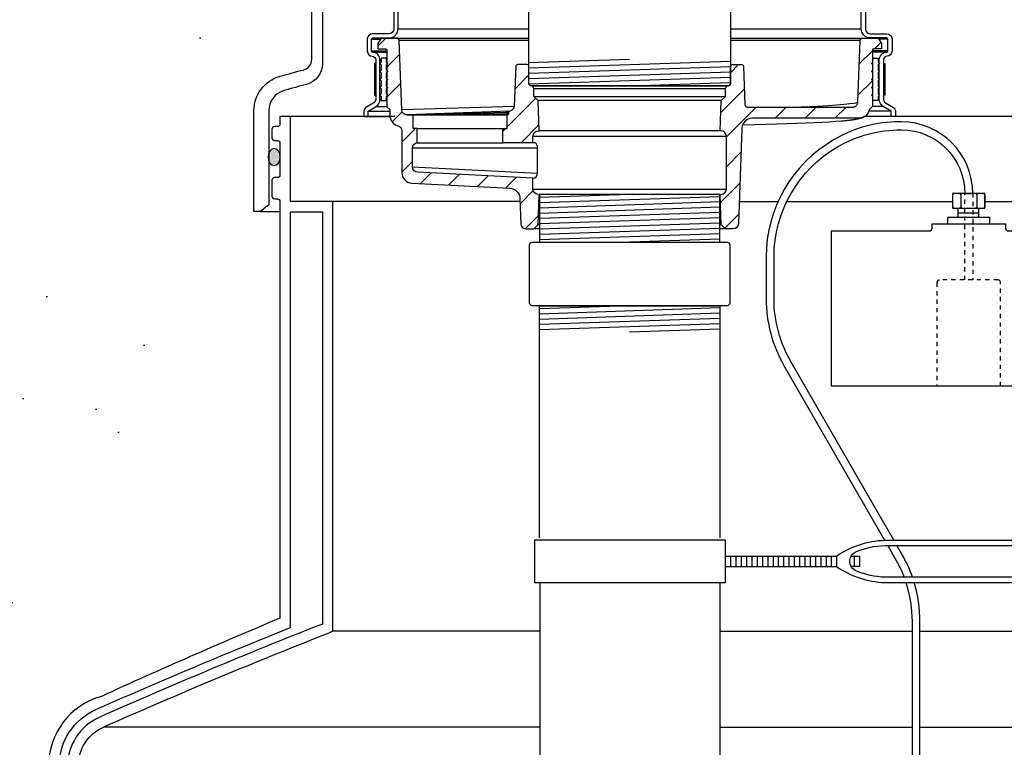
# Model space of a CAD drawing. Extents: x -285 to 5863, y 308 to 3178.
# Tile 537 of 622: x 5147 to 5170, y 954 to 971. Entities that reach past the tile are written whole.
import ezdxf

# ---------------------------------------------------------------- set-up
doc = ezdxf.new("R2010")
doc.units = 0
doc.header["$MEASUREMENT"] = 0
doc.header["$PDSIZE"] = 1
doc.linetypes.add('HIDDEN5', pattern=[0.05, 0.025, -0.025])
doc.layers.get('DEFPOINTS').update_dxf_attribs({"linetype": 'CONTINUOUS'})
for name, color, linetype in [('DIM', 3, 'CONTINUOUS'), ('FRP-SUMP', 2, 'CONTINUOUS'), ('GALV-4-PIPE', 4, 'CONTINUOUS'), ('MULTI-PORT-SPILL-BUCKET', 1, 'CONTINUOUS'), ('MULTI-PORT-SPILL-BUCKET-HATCH', 7, 'CONTINUOUS'), ('MULTI-PORT-SPILL-BUCKET-SHROUD', 1, 'CONTINUOUS'), ('PEAGRAVEL-HATCH', 3, 'CONTINUOUS'), ('PROBE', 2, 'CONTINUOUS'), ('THREADED-ADAPTOR', 4, 'CONTINUOUS')]:
    doc.layers.add(name, color=color, linetype=linetype)
doc.styles.add('SIMPLEX', font='simplex')
doc.dimstyles.new('DIM64', dxfattribs={"dimscale": 64, "dimtxt": 0.09375, "dimasz": 0.09375, "dimexe": 0.0625, "dimexo": 0.0625, "dimgap": 0.046875, "dimtad": 1, "dimdec": 4, "dimzin": 3, "dimdsep": 46, "dimlunit": 4, "dimtxsty": 'SIMPLEX', "dimcen": 0, "dimclrd": 256, "dimclre": 256, "dimclrt": 256, "dimadec": 0, "dimazin": 0, "dimtfac": 1, "dimtdec": 4, "dimtmove": 0, "dimatfit": 3, "dimfxl": 1, "dimfrac": 2, "dimtolj": 1, "dimtzin": 0, "dimarcsym": 0})
pattern_1 = [(45, (-2676.4774, -220.5046), (-0.35355339, 0.35355339), [])]

# ---------------------------------------------------------------- blocks, each defined once
blk = doc.blocks.new('*D53')
at = {"layer": 'DEFPOINTS', "color": 0, "transparency": 16777216}
for p in [(5440.235, 978.296), (4823.479, 978.015), (4823.479, 700.523)]:
    blk.add_point(p, dxfattribs=at)
at = {"layer": 'DIM', "lineweight": -2, "transparency": 16777216}
for p, q in [((5440.235, 974.296), (5440.235, 696.523)), ((4823.479, 974.015), (4823.479, 696.523)), ((5434.235, 700.523), (4829.479, 700.523))]:
    blk.add_line(p, q, dxfattribs=at)
at = {"layer": 'DIM', "transparency": 16777216}
for points in [[(4829.479, 701.523), (4829.479, 699.523), (4823.479, 700.523)], [(5434.235, 701.523), (5434.235, 699.523), (5440.235, 700.523)]]:
    blk.add_solid(points, dxfattribs=at)
at = {"layer": 'DIM', "transparency": 16777216, "insert": (5131.857, 708.095), "char_height": 6, "attachment_point": 5, "style": 'SIMPLEX'}
blk.add_mtext('\\A1;51\'-4 3/4" (F.V. TANK SLAB)', dxfattribs=at)

msp = doc.modelspace()

# ---------------------------------------------------------------- hatches: boundary and pattern name
at = {"layer": 'FRP-SUMP'}
h = msp.add_hatch(color=256, dxfattribs=at)
edge = h.paths.add_edge_path()
edge.add_ellipse((5153.09864, 967.75721), major_axis=(0, 0.2), ratio=0.72085956, start_angle=-71.031832, end_angle=77.321789, ccw=False)
edge.add_line((5153.23499, 967.82221), (5153.23499, 967.6922))
edge.add_ellipse((5153.09864, 967.75721), major_axis=(0, 0.2), ratio=0.72085956, start_angle=102.678211, end_angle=251.031832, ccw=False)
edge.add_line((5152.95799, 967.71331), (5152.95799, 967.8011))
at = {"layer": 'MULTI-PORT-SPILL-BUCKET-HATCH', "linetype": 'Continuous'}
h = msp.add_hatch(dxfattribs=at)
h.set_pattern_fill('LINE', color=256, scale=4, angle=45, style=0)
h.set_pattern_definition(pattern_1)
edge = h.paths.add_edge_path()
edge.add_arc((5159.32874, 967.00036), 0.125, 180, 270, ccw=False)
edge.add_line((5159.20374, 967.00036), (5159.20374, 967.25959))
edge.add_line((5159.20374, 967.25959), (5156.47889, 967.40025))
edge.add_arc((5156.48533, 967.52508), 0.125, 180, 267.044976, ccw=False)
edge.add_line((5156.36033, 967.52508), (5156.36033, 967.96879))
edge.add_arc((5156.48533, 967.96879), 0.125, 94.525391, 180, ccw=False)
edge.add_line((5156.47547, 968.0934), (5156.47538, 968.43256))
edge.add_line((5156.47538, 968.43256), (5156.37418, 968.43256))
edge.add_line((5156.37418, 968.43256), (5156.37418, 968.74577))
edge.add_line((5156.37418, 968.74577), (5156.23569, 968.74577))
edge.add_line((5156.23569, 968.74577), (5156.23569, 968.7511))
edge.add_line((5156.23569, 968.7511), (5156.23569, 968.75216))
edge.add_line((5156.23569, 968.75216), (5156.20266, 968.75536))
edge.add_line((5156.20266, 968.75536), (5156.17283, 968.76708))
edge.add_line((5156.17283, 968.76708), (5156.1462, 968.78519))
edge.add_line((5156.1462, 968.78519), (5156.12596, 968.81075))
edge.add_line((5156.12596, 968.81075), (5156.11211, 968.84058))
edge.add_line((5156.11211, 968.84058), (5156.10678, 968.87254))
edge.add_line((5156.10678, 968.87254), (5156.05034, 970.50181))
edge.add_arc((5155.98767, 970.49943), 0.06272, 2.173434, 90.189466)
edge.add_line((5155.98747, 970.56215), (5155.61993, 970.56215))
edge.add_line((5155.61993, 970.56215), (5155.54749, 970.4375))
edge.add_line((5155.54749, 970.4375), (5155.54749, 970.31286))
edge.add_line((5155.54749, 970.31286), (5155.72717, 970.31286))
edge.add_arc((5155.72682, 970.28126), 0.03161, -0.643124, 89.356876, ccw=False)
edge.add_line((5155.75842, 970.2809), (5155.75842, 968.94498))
edge.add_line((5155.75842, 968.94498), (5155.82873, 968.87467))
edge.add_line((5155.82873, 968.87467), (5155.82873, 968.73618))
edge.add_arc((5156.07802, 968.73618), 0.24929, 180, 255.438151)
edge.add_arc((5155.98531, 968.3739), 0.12467, -0.457939, 76.061689, ccw=False)
edge.add_line((5156.10998, 968.37291), (5156.10998, 967.39321))
edge.add_arc((5156.35998, 967.39321), 0.25, 180, 266.995515)
edge.add_line((5156.34688, 967.14356), (5158.66066, 967.02212))
edge.add_arc((5158.64755, 966.77246), 0.25, 1.999992, 86.995515, ccw=False)
edge.add_line((5158.8974, 966.78118), (5158.91827, 966.18349))
edge.add_arc((5159.0432, 966.18785), 0.125, 182, 270)
edge.add_line((5159.0432, 966.06285), (5159.22404, 966.06285))
edge.add_line((5159.22404, 966.06285), (5159.32689, 966.16572))
edge.add_line((5159.32689, 966.16572), (5159.34899, 966.87536))
h = msp.add_hatch(dxfattribs=at)
h.set_pattern_fill('LINE', color=256, scale=4, angle=45, style=0)
h.set_pattern_definition([(45, (-2812.27993, -192.00985), (-0.35355339, 0.35355339), [])])
edge = h.paths.add_edge_path()
edge.add_line((5167.21149, 968.94556), (5167.14124, 968.87536))
edge.add_line((5167.14124, 968.87536), (5167.11015, 968.796))
edge.add_line((5167.11015, 968.796), (5167.0543, 968.7317))
edge.add_line((5167.0543, 968.7317), (5166.98017, 968.6899))
edge.add_line((5166.98017, 968.6899), (5166.89626, 968.67538))
edge.add_line((5166.89626, 968.67538), (5164.38013, 968.67538))
edge.add_line((5164.38013, 968.67538), (5164.31658, 968.66703))
edge.add_line((5164.31658, 968.66703), (5164.25748, 968.64304))
edge.add_line((5164.25748, 968.64304), (5164.20638, 968.60509))
edge.add_line((5164.20638, 968.60509), (5164.16676, 968.55534))
edge.add_line((5164.16676, 968.55534), (5164.14082, 968.49715))
edge.add_line((5164.14082, 968.49715), (5164.13029, 968.43396))
edge.add_line((5164.13029, 968.43396), (5164.0517, 966.18349))
edge.add_arc((5163.92678, 966.18785), 0.125, 270, 358, ccw=False)
edge.add_line((5163.92678, 966.06285), (5163.74594, 966.06285))
edge.add_line((5163.74594, 966.06285), (5163.64308, 966.16572))
edge.add_line((5163.64308, 966.16572), (5163.62099, 966.87536))
edge.add_line((5163.62099, 966.87536), (5163.64124, 966.87536))
edge.add_arc((5163.64124, 967.00036), 0.125, 270, 360)
edge.add_line((5163.76624, 967.00036), (5163.76624, 968.25036))
edge.add_arc((5163.64124, 968.25036), 0.125, 0, 90)
edge.add_line((5163.64124, 968.37536), (5163.62099, 968.37536))
edge.add_line((5163.62099, 968.37536), (5163.64318, 969.08826))
edge.add_line((5163.64318, 969.08826), (5163.74279, 969.18786))
edge.add_line((5163.74279, 969.18786), (5163.74279, 969.37536))
edge.add_line((5163.74279, 969.37536), (5163.77887, 969.43786))
edge.add_line((5163.77887, 969.43786), (5163.80999, 969.43786))
edge.add_arc((5163.80999, 969.48786), 0.05, 269.996427, 360.000659)
edge.add_line((5163.85999, 969.48786), (5163.85999, 969.88786))
edge.add_arc((5163.90998, 969.88786), 0.05, 89.996427, 180.000659, ccw=False)
edge.add_line((5163.90999, 969.93786), (5164.1242, 969.93786))
edge.add_arc((5164.12421, 969.88786), 0.05, 1.99832, 90.004096, ccw=False)
edge.add_line((5164.17417, 969.88961), (5164.20547, 968.99342))
edge.add_line((5164.20547, 968.99342), (5164.20593, 968.98783))
edge.add_line((5164.20593, 968.98783), (5164.2069, 968.9823))
edge.add_line((5164.2069, 968.9823), (5164.20996, 968.97266))
edge.add_line((5164.20996, 968.97266), (5164.21457, 968.96366))
edge.add_line((5164.21457, 968.96366), (5164.22064, 968.95558))
edge.add_line((5164.22064, 968.95558), (5164.22797, 968.94862))
edge.add_line((5164.22797, 968.94862), (5164.23637, 968.943))
edge.add_line((5164.23637, 968.943), (5164.24558, 968.93886))
edge.add_line((5164.24558, 968.93886), (5164.25537, 968.93633))
edge.add_line((5164.25537, 968.93633), (5164.26543, 968.93548))
edge.add_line((5164.26543, 968.93548), (5166.74494, 968.93548))
edge.add_line((5166.74494, 968.93548), (5166.75654, 968.93602))
edge.add_line((5166.75654, 968.93602), (5166.76804, 968.93763))
edge.add_line((5166.76804, 968.93763), (5166.78834, 968.94327))
edge.add_line((5166.78834, 968.94327), (5166.80741, 968.95221))
edge.add_line((5166.80741, 968.95221), (5166.8247, 968.96426))
edge.add_line((5166.8247, 968.96426), (5166.83974, 968.97903))
edge.add_line((5166.83974, 968.97903), (5166.85207, 968.99613))
edge.add_line((5166.85207, 968.99613), (5166.86138, 969.01504))
edge.add_line((5166.86138, 969.01504), (5166.86735, 969.03526))
edge.add_line((5166.86735, 969.03526), (5166.86987, 969.05619))
edge.add_line((5166.86987, 969.05619), (5166.92038, 970.50254))
edge.add_arc((5166.98284, 970.50036), 0.0625, 90, 178, ccw=False)
edge.add_line((5166.98284, 970.56286), (5167.35032, 970.56286))
edge.add_line((5167.35032, 970.56286), (5167.42249, 970.43786))
edge.add_line((5167.42249, 970.43786), (5167.42249, 970.31286))
edge.add_line((5167.42249, 970.31286), (5167.24274, 970.31286))
edge.add_arc((5167.24274, 970.28161), 0.03125, 90, 180)
edge.add_line((5167.21149, 970.28161), (5167.21149, 968.94556))
h = msp.add_hatch(dxfattribs=at)
h.set_pattern_fill('LINE', color=256, scale=4, angle=45, style=0)
h.set_pattern_definition(pattern_1)
h.paths.add_polyline_path([(5159.32679, 969.08826), (5159.22719, 969.18786), (5159.22719, 969.37536), (5159.1911, 969.43786), (5159.15999, 969.43786, -0.4142352), (5159.10999, 969.48786), (5159.10999, 969.88786, 0.4142352), (5159.05999, 969.93786), (5158.84577, 969.93786, 0.40405554), (5158.7958, 969.88961), (5158.76375, 968.9717, -0.37830961), (5158.64691, 968.83703, 0.30262283), (5158.62769, 968.80819), (5158.62769, 968.77595, -0.41421356), (5158.59644, 968.7447), (5158.59644, 968.43256), (5158.49524, 968.43256), (5158.49516, 968.0934), (5159.20374, 968.09379), (5159.20374, 968.25036, -0.41421356), (5159.32874, 968.37536), (5159.34899, 968.37536)])
at = {"layer": 'PEAGRAVEL-HATCH'}
h = msp.add_hatch(dxfattribs=at)
h.set_pattern_fill('AR-SAND', color=256, scale=7.5, style=0)
h.set_pattern_definition([(37.5, (5127.533, 961.794), (-0.4725, 14.451), [0, -11.4, 0, -12.75, 0, -12.1875]), (7.5, (5127.533, 961.794), (13.273, 21.166), [0, -6.15, 0, -10.275, 0, -3.9375]), (327.5, (5118.308, 961.794), (23.356, 0.0424), [0, -3.75, 0, -13.5, 0, -17.625]), (317.5, (5118.308, 961.794), (22.546, 6.583), [0, -1.875, 0, -8.85, 0, -10.125])])
h.paths.add_polyline_path([(5127.53329, 977.91283), (5148.88499, 977.91283), (5148.88499, 961.79407), (5127.53329, 961.79407)])
h = msp.add_hatch(dxfattribs=at)
h.set_pattern_fill('AR-SAND', color=256, scale=7.5, style=0)
h.set_pattern_definition([(37.5, (5148.885, 961.794), (-0.472, 14.451), [0, -11.4, 0, -12.75, 0, -12.1875]), (7.5, (5148.885, 961.794), (13.273, 21.166), [0, -6.15, 0, -10.275, 0, -3.9375]), (327.5, (5139.66, 961.794), (23.356, 0.0424), [0, -3.75, 0, -13.5, 0, -17.625]), (317.5, (5139.66, 961.794), (22.546, 6.583), [0, -1.875, 0, -8.85, 0, -10.125])])
h.paths.add_polyline_path([(5153.67374, 973.02355), (5153.70374, 973.20603, 0.0672126), (5153.68583, 973.33865), (5153.52934, 973.90753, -0.29327684), (5153.5896, 974.10089), (5154.22006, 974.62992, 0.20935884), (5154.28683, 974.76471), (5148.95969, 974.76471), (5148.88499, 974.76471), (5148.88499, 961.79407), (5153.23325, 961.79407), (5153.2349, 966.47039), (5152.61959, 966.47039), (5152.61972, 966.63109), (5152.61972, 968.84474, -0.3360158), (5153.2396, 969.663, -0.00313047), (5153.79965, 969.81672, 0.33950342), (5153.98499, 970.05822), (5153.98499, 972.27355), (5153.79749, 972.27355), (5153.70374, 972.27355), (5153.70374, 972.39855), (5153.67374, 972.39855)])
h = msp.add_hatch(dxfattribs=at)
h.set_pattern_fill('AR-SAND', color=256, scale=7.5, style=0)
h.set_pattern_definition([(37.5, (5151.337, 970.554), (-0.472, 14.451), [0, -11.4, 0, -12.75, 0, -12.1875]), (7.5, (5151.337, 970.554), (13.273, 21.166), [0, -6.15, 0, -10.275, 0, -3.9375]), (327.5, (5142.112, 970.554), (23.356, 0.042), [0, -3.75, 0, -13.5, 0, -17.625]), (317.5, (5142.112, 970.554), (22.546, 6.583), [0, -1.875, 0, -8.85, 0, -10.125])])
h.paths.add_polyline_path([(5153.98499, 972.27355), (5153.79749, 972.27355), (5153.70374, 972.27355), (5153.70374, 972.39855), (5153.67374, 972.39855), (5153.67374, 973.02355), (5153.70374, 973.20603, 0.0672126), (5153.68583, 973.33865), (5153.52934, 973.90753, -0.29327684), (5153.5896, 974.10089), (5154.22006, 974.62992, 0.20935884), (5154.28683, 974.76471), (5148.95969, 974.76471), (5148.88499, 974.76471), (5148.88499, 961.79407), (5153.23325, 961.79407), (5153.2349, 966.47039), (5152.61959, 966.47039), (5152.61972, 966.63109), (5152.61972, 968.84474, -0.3360158), (5153.2396, 969.663, -0.00313047), (5153.79965, 969.81672, 0.33950342), (5153.98499, 970.05822)])
h = msp.add_hatch(dxfattribs=at)
h.set_pattern_fill('AR-SAND', color=256, scale=7.5, style=0)
h.set_pattern_definition([(37.5, (5127.533, 935.266), (-0.4725, 14.451), [0, -11.4, 0, -12.75, 0, -12.1875]), (7.5, (5127.533, 935.266), (13.273, 21.166), [0, -6.15, 0, -10.275, 0, -3.9375]), (327.5, (5118.308, 935.266), (23.356, 0.0424), [0, -3.75, 0, -13.5, 0, -17.625]), (317.5, (5118.308, 935.266), (22.546, 6.583), [0, -1.875, 0, -8.85, 0, -10.125])])
h.paths.add_polyline_path([(5153.23152, 956.87655), (5153.23325, 961.79407), (5127.53329, 961.79407), (5127.53329, 935.26576), (5145.53223, 935.26576), (5145.53223, 935.66295), (5145.66835, 935.66295), (5145.66835, 935.86441), (5145.71884, 935.86441, 0.35187469), (5145.73334, 935.87606, 1.2395574), (5145.66835, 935.83258, 0.55331901), (5145.73678, 935.75995, -0.12410592), (5145.73334, 935.87606, -0.35188118), (5145.71884, 935.86441), (5145.73107, 935.86441, -0.82397142), (5146.19736, 935.87606, 0.3518816), (5146.21186, 935.86441), (5146.26235, 935.86441), (5146.26235, 935.66208), (5146.78537, 935.69865), (5146.78537, 936.11154), (5146.90912, 936.11154), (5146.90912, 937.00873), (5147.52787, 937.00873), (5147.52787, 942.02093, 0.41421356), (5147.77787, 942.27093), (5147.77787, 943.80734), (5147.64441, 943.80734, -0.41421356), (5147.39441, 944.05734), (5147.39441, 944.45569), (5146.65788, 945.77093), (5146.89441, 945.77093), (5147.77787, 945.77093), (5147.77787, 953.39639, -0.33671624), (5149.02176, 955.03406, -0.00822165)])

# ---------------------------------------------------------------- linework, layer by layer
at = {"layer": 'FRP-SUMP', "color": 7, "linetype": 'Continuous'}
for p, q in [((5155.94207, 968.71159), (5153.48499, 968.71159)), ((5171.94207, 968.71159), (5167.14003, 968.71159)), ((5158.89983, 966.71159), (5154.48499, 966.71159)), ((5164.07014, 966.71159), (5164.98619, 966.71159)), ((5165.19325, 966.71159), (5169.10477, 966.71159)), ((5169.8652, 966.71159), (5174.89983, 966.71159)), ((5159.35999, 956.57108), (5154.48499, 956.57108)), ((5163.60999, 956.57108), (5168.1461, 956.57108)), ((5168.3336, 956.57108), (5175.35999, 956.57108)), ((5159.3671, 954.3107), (5149.07286, 954.3107)), ((5163.60999, 954.3107), (5168.1461, 954.3107)), ((5168.3336, 954.3107), (5175.35287, 954.3107))]:
    msp.add_line(p, q, dxfattribs=at)
at = {"layer": 'FRP-SUMP', "color": 7}
msp.add_line((5152.7782, 966.47039), (5153.2349, 966.47023), dxfattribs=at)
at = {"layer": 'FRP-SUMP'}
msp.add_lwpolyline([(5153.33461, 969.32614, 0.33616492), (5152.96972, 968.84474), (5152.96972, 966.63109), (5152.7782, 966.47039), (5152.61959, 966.47039), (5152.61972, 966.63109), (5152.61972, 968.84474, -0.33616492), (5153.24004, 969.66312, -0.00312802), (5153.79965, 969.81672, 0.33950342), (5153.98499, 970.05822), (5153.98499, 973.34109), (5154.23472, 973.34109), (5154.23472, 969.95415, -0.33985649), (5153.86343, 969.471, 0.00350371)], format="xyb", close=True, dxfattribs=at)
for points in [[(5148.47787, 953.39639, -0.29672907), (5149.07286, 954.3107, -0.01067744), (5154.48499, 956.57108), (5154.48499, 966.71159), (5153.48499, 966.71159), (5153.48499, 968.71159), (5153.23499, 968.71159), (5153.23499, 968.53471, -0.41421356), (5153.17499, 968.47471), (5153.10499, 968.47471, 0.41421356), (5153.04499, 968.41471), (5153.04499, 968.20909, 0.41421356), (5153.10749, 968.14659), (5153.16999, 968.14659, -0.38676832), (5153.23499, 968.08409), (5153.23499, 967.33409, -0.38676832), (5153.16999, 967.27159), (5153.10749, 967.27159, 0.41421356), (5153.04499, 967.20909), (5153.04499, 966.83409, 0.41421356), (5153.10749, 966.77159), (5153.17499, 966.77159, -0.41421356), (5153.23499, 966.71159), (5153.23152, 956.87655, 0.00822165), (5149.02176, 955.03406, 0.33671624), (5147.77787, 953.39639)], [(5148.02787, 953.39639, -0.29672907), (5148.89061, 954.72214, -0.0090466), (5153.48499, 956.65861), (5153.48499, 966.46159), (5154.23499, 966.46159), (5154.23499, 956.74136, 0.01036772), (5148.97161, 954.53928, 0.29672907), (5148.22787, 953.39639)]]:
    msp.add_lwpolyline(points, format="xyb", dxfattribs=at)
at = {"layer": 'FRP-SUMP', "linetype": 'Continuous'}
msp.add_lwpolyline([(5168.60999, 966.17671), (5168.60999, 966.06945, -0.41421356), (5168.54749, 966.00695), (5166.23518, 966.00695), (5166.23518, 962.35695), (5172.73479, 962.35695), (5172.73479, 966.00695), (5170.42249, 966.00695, -0.41421356), (5170.35999, 966.06945), (5170.35999, 966.17671)], format="xyb", close=True, dxfattribs=at)
at = {"layer": 'FRP-SUMP', "extrusion": (0, 0, -1)}
msp.add_ellipse((5153.09864, 967.75721), major_axis=(0, 0.2), ratio=0.72085956, dxfattribs=at)
at = {"layer": 'GALV-4-PIPE', "color": 7}
for p, q in [((5159.10999, 969.98322), (5161.48499, 970.06321)), ((5159.10999, 969.85815), (5163.85999, 970.01814)), ((5159.10999, 969.73308), (5163.85999, 969.89307)), ((5159.10999, 969.608), (5163.85999, 969.768)), ((5159.10999, 969.48293), (5163.85999, 969.64293)), ((5161.48499, 969.43786), (5163.85999, 969.51786)), ((5161.48499, 964.24972), (5159.35999, 964.17815)), ((5163.60999, 964.19623), (5159.35999, 964.05307)), ((5163.60999, 964.07116), (5159.35999, 963.928)), ((5163.60999, 963.94609), (5159.35999, 963.80293)), ((5163.60999, 963.82102), (5159.35999, 963.67786)), ((5163.60999, 963.69594), (5161.48499, 963.62437)), ((5163.86718, 958.34468), (5163.86718, 958.09468)), ((5163.99218, 958.34468), (5163.99218, 958.09468)), ((5164.11718, 958.34468), (5164.11718, 958.09468)), ((5164.24218, 958.34468), (5164.24218, 958.09468)), ((5164.36718, 958.34468), (5164.36718, 958.09468)), ((5164.49218, 958.34468), (5164.49218, 958.09468)), ((5164.61718, 958.34468), (5164.61718, 958.09468)), ((5164.74218, 958.34468), (5164.74218, 958.09468)), ((5164.86718, 958.34468), (5164.86718, 958.09468)), ((5164.99218, 958.34468), (5164.99218, 958.09468)), ((5165.11718, 958.34468), (5165.11718, 958.09468)), ((5165.24218, 958.34468), (5165.24218, 958.09468)), ((5165.36718, 958.34468), (5165.36718, 958.09468)), ((5165.49218, 958.34468), (5165.49218, 958.09468)), ((5165.61718, 958.34468), (5165.61718, 958.09468)), ((5165.74218, 958.34468), (5165.74218, 958.09468)), ((5165.86718, 958.34468), (5165.86718, 958.09468)), ((5165.99218, 958.34468), (5165.99218, 958.09468)), ((5166.11718, 958.34468), (5166.11718, 958.09468)), ((5166.24218, 958.34468), (5166.24218, 958.09468)), ((5166.78178, 958.34468), (5166.78178, 958.09468))]:
    msp.add_line(p, q, dxfattribs=at)
at = {"layer": 'GALV-4-PIPE', "color": 3}
msp.add_line((5166.36718, 958.34468), (5166.36718, 958.09468), dxfattribs=at)
at = {"layer": 'GALV-4-PIPE', "linetype": 'Continuous'}
msp.add_lwpolyline([(5159.10999, 969.48473), (5159.10999, 971.83511), (5163.85999, 971.83511), (5163.85999, 969.48473, -0.41421356), (5163.81311, 969.43786), (5159.15686, 969.43786, -0.41421356)], format="xyb", close=True, dxfattribs=at)
at = {"layer": 'GALV-4-PIPE'}
for points in [[(5159.35999, 958.77124), (5159.35999, 964.24972), (5163.60999, 964.24972), (5163.60999, 958.77124)], [(5159.3671, 957.71968), (5159.36711, 923.0861), (5163.61711, 923.0861), (5163.6171, 957.71968)]]:
    msp.add_lwpolyline(points, dxfattribs=at)
at = {"layer": 'GALV-4-PIPE', "color": 3}
msp.add_lwpolyline([(5159.24218, 957.71968), (5163.74218, 957.71968), (5163.74218, 958.71968), (5159.24218, 958.71968)], close=True, dxfattribs=at)
for points in [[(5163.74218, 958.34468), (5166.36718, 958.34468, -0.13883235), (5167.49881, 958.71968), (5171.48555, 958.71968, -0.13883235), (5172.61718, 958.34468), (5175.24218, 958.34468)], [(5163.74218, 958.09468), (5166.36718, 958.09468, 0.13883235), (5167.49881, 957.71968), (5171.48555, 957.71968, 0.13883235), (5172.61718, 958.09468), (5175.24218, 958.09468)]]:
    msp.add_lwpolyline(points, format="xyb", dxfattribs=at)
msp.add_lwpolyline([(5166.83634, 957.9872, -0.67981468), (5166.83634, 958.45215, -0.0830122), (5167.50161, 958.59468), (5171.48276, 958.59468, -0.0830122), (5172.14802, 958.45215, -0.67981468), (5172.14802, 957.9872, -0.0830122), (5171.48276, 957.84468), (5167.50161, 957.84468, -0.0830122)], format="xyb", close=True, dxfattribs=at)
msp.add_lwpolyline([(5166.71179, 958.34468), (5166.90678, 958.34468), (5166.90678, 958.09468), (5166.71179, 958.09468)], dxfattribs=at)
at = {"layer": 'MULTI-PORT-SPILL-BUCKET', "color": 7, "linetype": 'Continuous'}
for p, q in [((5155.39311, 970.54004), (5155.60648, 970.54004)), ((5155.40995, 970.56286), (5159.10999, 970.56286)), ((5159.10999, 970.50254), (5156.04959, 970.50254)), ((5163.85999, 970.56286), (5167.56003, 970.56286)), ((5166.92038, 970.50254), (5163.85999, 970.50254)), ((5155.39311, 970.25879), (5155.75849, 970.25879)), ((5155.4194, 970.23374), (5155.75849, 970.23374)), ((5155.74999, 970.08786), (5155.75849, 970.08786)), ((5155.74999, 969.93161), (5155.75849, 969.93161)), ((5155.74999, 969.74411), (5155.75849, 969.74411)), ((5155.74999, 969.55661), (5155.75849, 969.55661)), ((5155.74999, 969.36911), (5155.75849, 969.36911)), ((5159.20215, 969.43786), (5163.77887, 969.43786)), ((5159.22719, 969.37536), (5163.74279, 969.37536)), ((5155.74999, 969.18161), (5155.75849, 969.18161)), ((5159.23806, 969.18786), (5163.74279, 969.18786)), ((5155.74999, 969.08786), (5155.75849, 969.08786)), ((5156.10666, 968.87593), (5158.76331, 968.95957)), ((5163.64318, 969.08826), (5159.32679, 969.08826)), ((5158.65792, 968.83943), (5156.23569, 968.75216)), ((5159.20374, 968.25036), (5163.76624, 968.25036)), ((5163.62099, 968.37536), (5159.34899, 968.37536)), ((5159.30936, 967.96915), (5156.36033, 967.96915)), ((5159.30936, 967.36909), (5156.36039, 967.52132)), ((5159.20374, 967.00036), (5163.76624, 967.00036)), ((5163.62099, 966.87536), (5159.34899, 966.87536)), ((5159.32689, 966.16572), (5159.35999, 966.16572)), ((5163.60999, 966.16572), (5163.64308, 966.16572)), ((5159.35999, 966.06285), (5159.22404, 966.06285)), ((5163.74594, 966.06285), (5163.60999, 966.06285))]:
    msp.add_line(p, q, dxfattribs=at)
at = {"layer": 'MULTI-PORT-SPILL-BUCKET', "color": 2, "linetype": 'Continuous'}
for p, q in [((5167.21999, 969.36911), (5167.21149, 969.36911)), ((5167.21999, 969.18161), (5167.21149, 969.18161)), ((5167.14124, 968.87536), (5167.14129, 968.87536))]:
    msp.add_line(p, q, dxfattribs=at)
at = {"layer": 'MULTI-PORT-SPILL-BUCKET', "linetype": 'Continuous'}
for p, q in [((5156.47538, 968.43256), (5158.49524, 968.43256)), ((5156.47547, 968.0934), (5158.49516, 968.09291))]:
    msp.add_line(p, q, dxfattribs=at)
for points in [[(5159.32874, 966.87536, -0.41421356), (5159.20374, 967.00036), (5159.20374, 967.25959), (5156.47889, 967.40025, -0.39918704), (5156.36033, 967.52508), (5156.36033, 967.96879, -0.3912647), (5156.47547, 968.0934), (5156.47538, 968.43256), (5156.37418, 968.43256), (5156.37418, 968.74577), (5156.23569, 968.74577), (5156.23569, 968.7511), (5156.23569, 968.75216), (5156.20266, 968.75536), (5156.17283, 968.76708), (5156.1462, 968.78519), (5156.12596, 968.81075), (5156.11211, 968.84058), (5156.10678, 968.87254), (5156.05034, 970.50181, 0.4041076), (5155.98747, 970.56215), (5155.61993, 970.56215), (5155.54749, 970.4375), (5155.54749, 970.31286), (5155.72717, 970.31286, -0.41421356), (5155.75842, 970.2809), (5155.75842, 968.94498), (5155.82873, 968.87467), (5155.82873, 968.73618, 0.34158774), (5156.01534, 968.4949, -0.34686572), (5156.10998, 968.37291), (5156.10998, 967.39321, 0.39893686), (5156.34688, 967.14356), (5158.66066, 967.02212, -0.38885624), (5158.8974, 966.78118), (5158.91827, 966.18349, 0.40402623), (5159.0432, 966.06285), (5159.22404, 966.06285), (5159.32689, 966.16572), (5159.34899, 966.87536)], [(5167.21149, 968.94556), (5167.14124, 968.87536), (5167.11015, 968.796), (5167.0543, 968.7317), (5166.98017, 968.6899), (5166.89626, 968.67538), (5164.38013, 968.67538), (5164.31658, 968.66703), (5164.25748, 968.64304), (5164.20638, 968.60509), (5164.16676, 968.55534), (5164.14082, 968.49715), (5164.13029, 968.43396), (5164.0517, 966.18349, -0.40402623), (5163.92678, 966.06285), (5163.74594, 966.06285), (5163.64308, 966.16572), (5163.62099, 966.87536), (5163.64124, 966.87536, 0.41421356), (5163.76624, 967.00036), (5163.76624, 968.25036, 0.41421356), (5163.64124, 968.37536), (5163.62099, 968.37536), (5163.64318, 969.08826), (5163.74279, 969.18786), (5163.74279, 969.37536), (5163.77887, 969.43786), (5163.80999, 969.43786, 0.4142352), (5163.85999, 969.48786), (5163.85999, 969.88786, -0.4142352), (5163.90999, 969.93786), (5164.1242, 969.93786, -0.40405554), (5164.17417, 969.88961), (5164.20547, 968.99342), (5164.20593, 968.98783), (5164.2069, 968.9823), (5164.20996, 968.97266), (5164.21457, 968.96366), (5164.22064, 968.95558), (5164.22797, 968.94862), (5164.23637, 968.943), (5164.24558, 968.93886), (5164.25537, 968.93633), (5164.26543, 968.93548), (5166.74494, 968.93548), (5166.75654, 968.93602), (5166.76804, 968.93763), (5166.78834, 968.94327), (5166.80741, 968.95221), (5166.8247, 968.96426), (5166.83974, 968.97903), (5166.85207, 968.99613), (5166.86138, 969.01504), (5166.86735, 969.03526), (5166.86987, 969.05619), (5166.92038, 970.50254, -0.40402623), (5166.98284, 970.56286), (5167.35032, 970.56286), (5167.42249, 970.43786), (5167.42249, 970.31286), (5167.24274, 970.31286, 0.41421356), (5167.21149, 970.28161), (5167.21149, 968.94556)], [(5159.20374, 968.09379), (5159.20374, 968.25036, -0.41421356), (5159.32874, 968.37536), (5159.34899, 968.37536), (5159.32679, 969.08826), (5159.22719, 969.18786), (5159.22719, 969.37536), (5159.1911, 969.43786), (5159.15999, 969.43786, -0.4142352), (5159.10999, 969.48786), (5159.10999, 969.88786, 0.4142352), (5159.05999, 969.93786), (5158.84577, 969.93786, 0.40405554), (5158.7958, 969.88961), (5158.76334, 968.95996, -0.32549852), (5158.66024, 968.8395), (5158.65792, 968.83943, 0.4046463), (5158.62769, 968.80819), (5158.62769, 968.77595, -0.41421356), (5158.59644, 968.7447), (5156.37418, 968.74577)], [(5159.20374, 967.25959, 0.39700702), (5159.30936, 967.36909), (5159.30936, 967.96915), (5159.30936, 967.98087), (5159.30723, 968.00217), (5159.30297, 968.02241), (5159.29552, 968.04266), (5159.28699, 968.0597), (5159.27741, 968.07462), (5159.26675, 968.08527), (5159.25503, 968.09166), (5159.24332, 968.09379), (5159.20374, 968.09379), (5158.49516, 968.0934), (5158.49524, 968.43256), (5158.59644, 968.43256), (5158.59644, 968.7447)]]:
    msp.add_lwpolyline(points, format="xyb", dxfattribs=at)
at = {"layer": 'MULTI-PORT-SPILL-BUCKET', "color": 2, "linetype": 'Continuous'}
for points in [[(5155.74999, 969.36911), (5155.78124, 969.40036), (5155.74999, 969.43161), (5155.74999, 969.55661), (5155.78124, 969.58786), (5155.74999, 969.61911), (5155.74999, 969.74411), (5155.78124, 969.77536), (5155.74999, 969.80661), (5155.74999, 969.93161), (5155.78124, 969.96286), (5155.74999, 969.99411), (5155.74999, 970.08786), (5155.62499, 970.08786), (5155.62499, 969.99411), (5155.59374, 969.96286), (5155.62499, 969.93161), (5155.62499, 969.80661), (5155.59374, 969.77536), (5155.62499, 969.74411), (5155.62499, 969.61911), (5155.59374, 969.58786), (5155.62499, 969.55661), (5155.62499, 969.43161), (5155.59374, 969.40036), (5155.62499, 969.36911), (5155.62499, 969.24411), (5155.59374, 969.21286), (5155.62499, 969.18161), (5155.62499, 969.08786), (5155.74999, 969.08786), (5155.74999, 969.18161), (5155.78124, 969.21286), (5155.74999, 969.24411)], [(5167.21999, 969.36911), (5167.18874, 969.40036), (5167.21999, 969.43161), (5167.21999, 969.55661), (5167.18874, 969.58786), (5167.21999, 969.61911), (5167.21999, 969.74411), (5167.18874, 969.77536), (5167.21999, 969.80661), (5167.21999, 969.93161), (5167.18874, 969.96286), (5167.21999, 969.99411), (5167.21999, 970.08786), (5167.34499, 970.08786), (5167.34499, 969.99411), (5167.37624, 969.96286), (5167.34499, 969.93161), (5167.34499, 969.80661), (5167.37624, 969.77536), (5167.34499, 969.74411), (5167.34499, 969.61911), (5167.37624, 969.58786), (5167.34499, 969.55661), (5167.34499, 969.43161), (5167.37624, 969.40036), (5167.34499, 969.36911), (5167.34499, 969.24411), (5167.37624, 969.21286), (5167.34499, 969.18161), (5167.34499, 969.08786), (5167.21999, 969.08786), (5167.21999, 969.18161), (5167.18874, 969.21286), (5167.21999, 969.24411)]]:
    msp.add_lwpolyline(points, close=True, dxfattribs=at)
at = {"layer": 'MULTI-PORT-SPILL-BUCKET', "color": 7, "linetype": 'Continuous'}
for points in [[(5166.86966, 969.05438), (5166.84491, 969.03885), (5166.78206, 969.02348), (5166.68184, 969.00834), (5166.54511, 968.99359), (5166.37192, 968.97929), (5166.16333, 968.96549), (5165.92171, 968.95234), (5165.53304, 968.93552)], [(5158.62769, 968.80819), (5158.56952, 968.80629), (5156.23569, 968.74577)], [(5158.62769, 968.77595), (5158.56946, 968.77595), (5156.37418, 968.74577)], [(5166.8944, 968.67531), (5166.89554, 968.67359), (5166.86868, 968.65768), (5166.80218, 968.64147), (5166.69678, 968.62551), (5166.60039, 968.6146), (5166.48529, 968.60392), (5166.3519, 968.59349), (5166.20071, 968.58337), (5166.03227, 968.57358), (5165.8472, 968.56417), (5165.64618, 968.55516), (5165.42994, 968.5466), (5165.19926, 968.53851), (5164.95501, 968.53092), (5164.69806, 968.52386), (5164.42936, 968.51736), (5164.14989, 968.51143)], [(5166.72819, 968.62734), (5166.70256, 968.6242), (5166.67582, 968.6211), (5166.61851, 968.61494), (5166.55516, 968.60894), (5166.5287, 968.60668), (5166.48529, 968.60392)], [(5167.0543, 968.7317), (5167.04373, 968.72341), (5167.02699, 968.71091), (5167.01156, 968.70094), (5166.99488, 968.69158), (5166.97974, 968.6842), (5166.96199, 968.67664), (5166.94568, 968.67062), (5166.92402, 968.66366), (5166.90307, 968.65792), (5166.86778, 968.64978), (5166.83113, 968.64269), (5166.7898, 968.63575), (5166.74281, 968.62925), (5166.73512, 968.62832), (5166.72819, 968.62734), (5166.71204, 968.62587), (5166.69678, 968.62551)]]:
    msp.add_lwpolyline(points, dxfattribs=at)
msp.add_lwpolyline([(5158.60207, 968.83759), (5158.59974, 968.83752, 0.4046463), (5158.56952, 968.80629), (5158.56946, 968.77595, -0.41421356), (5158.53821, 968.7447)], format="xyb", dxfattribs=at)
at = {"layer": 'MULTI-PORT-SPILL-BUCKET-SHROUD', "color": 7, "linetype": 'Continuous'}
for p, q in [((5156.02249, 970.78379), (5159.10999, 970.78379)), ((5163.85999, 970.78379), (5166.94749, 970.78379)), ((5167.57686, 970.54004), (5167.36349, 970.54004)), ((5167.57686, 970.25879), (5167.21149, 970.25879)), ((5155.59499, 970.04662), (5155.62499, 970.04662)), ((5167.55057, 970.23374), (5167.21149, 970.23374)), ((5167.21999, 970.08786), (5167.21149, 970.08786)), ((5167.37499, 970.04662), (5167.34499, 970.04662)), ((5155.74999, 969.99411), (5155.75847, 969.99411)), ((5155.74999, 969.80661), (5155.75849, 969.80661)), ((5167.21999, 969.80661), (5167.21149, 969.80661)), ((5167.21999, 969.99411), (5167.21151, 969.99411)), ((5155.74999, 969.61911), (5155.75849, 969.61911)), ((5167.21999, 969.61911), (5167.21149, 969.61911)), ((5155.74999, 969.43161), (5155.75849, 969.43161)), ((5167.21999, 969.43161), (5167.21149, 969.43161)), ((5155.49501, 969.21286), (5155.48999, 969.21286)), ((5155.59499, 969.11522), (5155.62499, 969.11522)), ((5155.74999, 969.24411), (5155.75849, 969.24411)), ((5167.21999, 969.24411), (5167.21149, 969.24411)), ((5167.37499, 969.11522), (5167.34499, 969.11522)), ((5167.47497, 969.21286), (5167.47999, 969.21286)), ((5155.50355, 968.95066), (5155.75849, 968.95066)), ((5167.21999, 969.08786), (5167.21149, 969.08786)), ((5167.46643, 968.95066), (5167.21149, 968.95066)), ((5155.31499, 968.83817), (5155.82873, 968.83817)), ((5155.31499, 968.71286), (5155.82983, 968.71286)), ((5167.65499, 968.71286), (5167.0296, 968.71286)), ((5167.65499, 968.83817), (5167.12667, 968.83817))]:
    msp.add_line(p, q, dxfattribs=at)
at = {"layer": 'MULTI-PORT-SPILL-BUCKET-SHROUD', "color": 1, "linetype": 'Continuous'}
for points in [[(5155.92249, 971.34092), (5155.92249, 970.78379, -0.41421356), (5155.80374, 970.66504), (5155.41458, 970.66504, 0.38409502), (5155.29311, 970.54358), (5155.29311, 970.25521, 0.38057787), (5155.41305, 970.13394, -0.39570541), (5155.49499, 970.04662), (5155.49499, 969.11467, -0.26412454), (5155.45184, 969.03626), (5155.26375, 968.92405, 0.26412454), (5155.21499, 968.84172), (5155.21499, 968.71286), (5155.31499, 968.71286), (5155.31499, 968.83817)], [(5155.31499, 968.83817), (5155.50355, 968.95066, 0.26412454), (5155.59499, 969.11522), (5155.59499, 970.04662, 0.39570541), (5155.4194, 970.23374, -0.36364842), (5155.39311, 970.25879), (5155.39311, 970.54004, -0.35077115), (5155.41811, 970.56504), (5155.80374, 970.56504, 0.41421356), (5156.02249, 970.78379), (5156.02249, 971.34092, 0.26853007)]]:
    msp.add_lwpolyline(points, format="xyb", dxfattribs=at)
at = {"layer": 'MULTI-PORT-SPILL-BUCKET-SHROUD', "linetype": 'Continuous'}
for points in [[(5167.65499, 968.83817), (5167.46643, 968.95066, -0.26412454), (5167.37499, 969.11522), (5167.37499, 970.04662, -0.39570541), (5167.55057, 970.23374, 0.36364842), (5167.57686, 970.25879), (5167.57686, 970.54004, 0.35077115), (5167.55186, 970.56504), (5167.16624, 970.56504, -0.41421356), (5166.94749, 970.78379), (5166.94749, 971.34092, -0.26853007)], [(5167.04749, 971.34092), (5167.04749, 970.78379, 0.41421356), (5167.16624, 970.66504), (5167.5554, 970.66504, -0.38409502), (5167.67686, 970.54358), (5167.67686, 970.25521, -0.38057787), (5167.55693, 970.13394, 0.39570541), (5167.47499, 970.04662), (5167.47499, 969.11467, 0.26412454), (5167.51813, 969.03626), (5167.70622, 968.92405, -0.26412454), (5167.75499, 968.84172), (5167.75499, 968.71286), (5167.65499, 968.71286), (5167.65499, 968.83817)]]:
    msp.add_lwpolyline(points, format="xyb", dxfattribs=at)
at = {"layer": 'MULTI-PORT-SPILL-BUCKET-SHROUD', "color": 7, "linetype": 'Continuous'}
for points in [[(5155.48999, 969.96286), (5155.46499, 969.96286), (5155.46499, 969.21286), (5155.48999, 969.21286), (5155.48999, 969.96286), (5155.49124, 969.96286), (5155.49501, 969.96286)], [(5167.47999, 969.96286), (5167.50499, 969.96286), (5167.50499, 969.21286), (5167.47999, 969.21286), (5167.47999, 969.96286), (5167.47873, 969.96286), (5167.47497, 969.96286)]]:
    msp.add_lwpolyline(points, dxfattribs=at)
at = {"layer": 'PROBE'}
for p, q in [((5169.39124, 966.89977), (5169.39124, 966.89977)), ((5169.39124, 966.89977), (5169.39124, 966.89977)), ((5169.23552, 966.33836), (5169.23552, 966.54958)), ((5169.72436, 966.33836), (5169.72436, 966.54958))]:
    msp.add_line(p, q, dxfattribs=at)
at = {"layer": 'PROBE', "color": 7}
msp.add_line((5169.23552, 966.44397), (5169.72436, 966.44397), dxfattribs=at)
at = {"layer": 'PROBE'}
for points in [[(5167.71684, 958.71968), (5165.29316, 962.91761, -0.1316525), (5164.89124, 964.41761), (5164.89124, 965.39977, -0.26794919), (5166.39124, 967.99785, -0.1316525), (5167.89124, 968.39977), (5167.89124, 968.39977, -0.41421356), (5169.39124, 966.89977), (5169.39124, 966.89977), (5169.57874, 966.89977, 0.41421356), (5167.89124, 968.58727), (5167.841, 968.58727, 0.1316525), (5166.341, 968.18535), (5166.29749, 968.16023, 0.26794919), (5164.70374, 965.39977), (5164.70374, 964.41761, 0.1316525), (5165.13078, 962.82386), (5167.50033, 958.71968)], [(5167.5725, 958.59468), (5167.74417, 958.29733, -0.04176759), (5167.95734, 957.84468)], [(5168.15662, 957.84468, 0.04723541), (5167.90655, 958.39108), (5167.78901, 958.59468)], [(5168.00079, 957.71968, -0.07828667), (5168.1461, 956.79733), (5168.1461, 952.83527), (5168.3336, 952.83527), (5168.3336, 956.79733, 0.07352216), (5168.19724, 957.71968)]]:
    msp.add_lwpolyline(points, format="xyb", dxfattribs=at)
at = {"layer": 'PROBE', "color": 7}
for points in [[(5169.13602, 966.89977, 0.41421356), (5169.10477, 966.86852), (5169.10477, 966.58083, 0.41421356), (5169.13602, 966.54958)], [(5169.26363, 966.89977, -0.41421356), (5169.29488, 966.86852), (5169.29488, 966.58083, -0.41421356), (5169.26363, 966.54958)], [(5169.32613, 966.89977, 0.41421356), (5169.29488, 966.86852), (5169.29488, 966.58083, 0.41421356), (5169.32613, 966.54958)], [(5169.64384, 966.89977, -0.41421356), (5169.67509, 966.86852), (5169.67509, 966.58083, -0.41421356), (5169.64384, 966.54958)], [(5169.70634, 966.89977, 0.41421356), (5169.67509, 966.86852), (5169.67509, 966.58083, 0.41421356), (5169.70634, 966.54958)], [(5169.83395, 966.89977, -0.41421356), (5169.8652, 966.86852), (5169.8652, 966.58083, -0.41421356), (5169.83395, 966.54958)]]:
    msp.add_lwpolyline(points, format="xyb", dxfattribs=at)
at = {"layer": 'PROBE'}
msp.add_lwpolyline([(5169.8652, 966.89977), (5169.10477, 966.89977), (5169.10477, 966.54958), (5169.8652, 966.54958)], close=True, dxfattribs=at)
at = {"layer": 'PROBE', "color": 7, "linetype": 'HIDDEN5'}
msp.add_lwpolyline([(5169.57874, 966.89977), (5169.57874, 964.85695), (5169.39124, 964.85695), (5169.39124, 966.89977)], close=True, dxfattribs=at)
at = {"layer": 'PROBE'}
msp.add_lwpolyline([(5168.99319, 966.18086), (5168.99319, 966.33836), (5169.97678, 966.33836), (5169.97678, 966.17671)], dxfattribs=at)
at = {"layer": 'PROBE', "color": 7, "linetype": 'HIDDEN5'}
msp.add_lwpolyline([(5170.23499, 962.35695), (5170.23499, 964.79445, 0.41421356), (5170.17249, 964.85695), (5168.79749, 964.85695, 0.41421356), (5168.73499, 964.79445), (5168.73499, 962.35695), (5170.23499, 962.35695)], format="xyb", dxfattribs=at)
at = {"layer": 'PROBE', "linetype": 'Continuous'}
msp.add_arc((5169.83395, 966.58083), 0.03125, 270, 360, dxfattribs=at)
at = {"layer": 'THREADED-ADAPTOR', "color": 7}
for p, q in [((5161.48499, 966.87536), (5159.35999, 966.80378)), ((5163.60999, 966.82187), (5159.35999, 966.67871)), ((5163.60999, 966.69679), (5159.35999, 966.55364)), ((5163.60999, 966.57172), (5159.35999, 966.42857)), ((5163.60999, 966.44665), (5159.35999, 966.3035)), ((5163.60999, 966.32158), (5159.35999, 966.17843)), ((5163.60999, 966.19651), (5159.35999, 966.05336)), ((5163.60999, 966.07144), (5159.35999, 965.92829)), ((5163.60999, 965.94637), (5159.35999, 965.80322)), ((5163.60999, 965.8213), (5161.48499, 965.74972))]:
    msp.add_line(p, q, dxfattribs=at)
at = {"layer": 'THREADED-ADAPTOR', "linetype": 'Continuous'}
msp.add_lwpolyline([(5163.60999, 965.74972), (5163.60999, 966.87536), (5159.35999, 966.87536), (5159.35999, 965.74972)], dxfattribs=at)
msp.add_lwpolyline([(5163.7836, 964.24972), (5159.18638, 964.24972, -0.41421356), (5159.12388, 964.31222), (5159.12388, 965.68722, -0.41421356), (5159.18638, 965.74972), (5163.7836, 965.74972, -0.41421356), (5163.8461, 965.68722), (5163.8461, 964.31222, -0.41421356)], format="xyb", close=True, dxfattribs=at)

# ---------------------------------------------------------------- dimensions: what is measured, and where the dimension line sits
at = {"layer": 'DIM'}
dim = msp.add_linear_dim(base=(4823.47882, 700.52328), p1=(5440.23519, 978.29596), p2=(4823.47882, 978.01471), angle=180, text='<> (F.V. TANK SLAB)', dimstyle='DIM64', dxfattribs=at)
dim.commit()
dim.dimension.update_dxf_attribs({"geometry": '*D53', "text_midpoint": (5131.857, 708.09471)})

doc.saveas('drawing.dxf')
